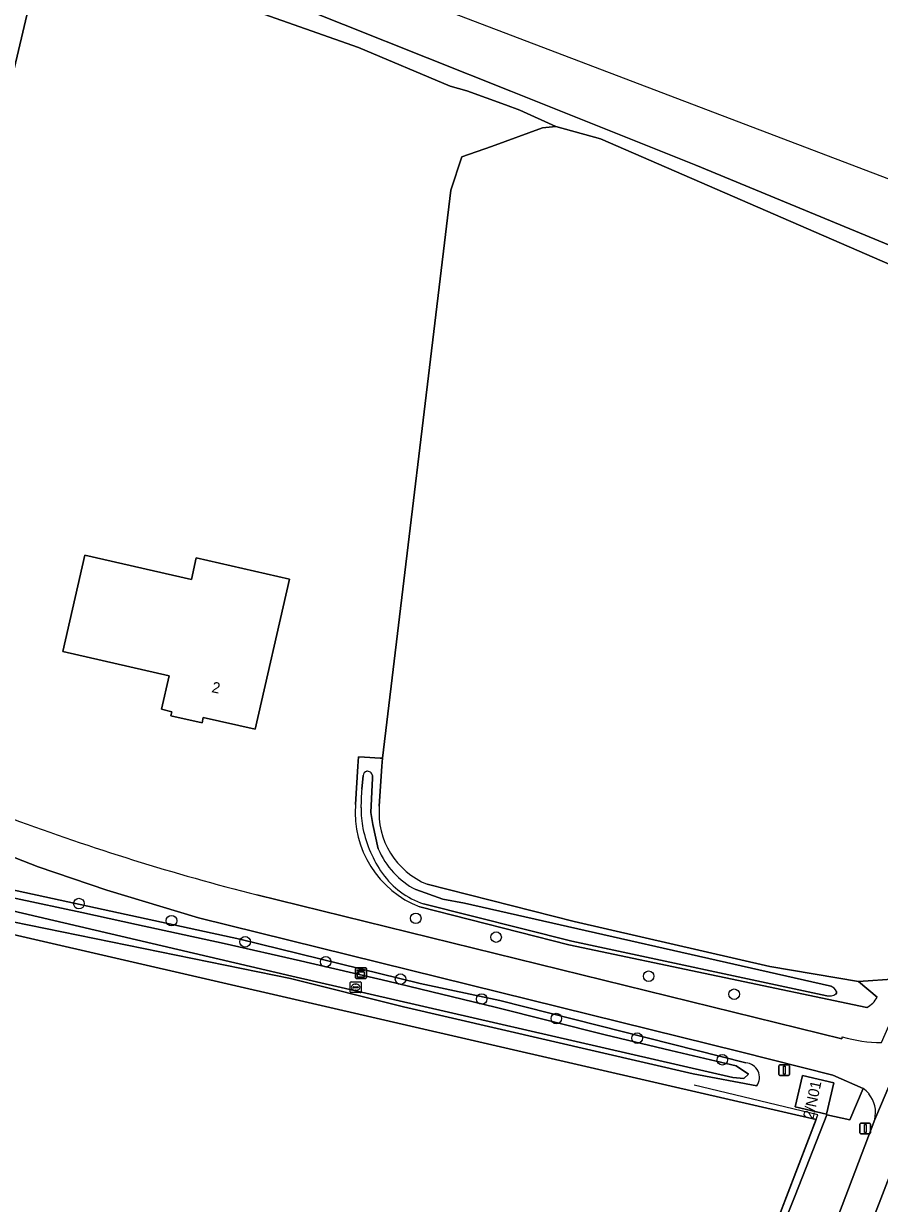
# Model space of a CAD drawing. Extents: x 162722 to 165104, y 384719 to 386284.
# Drawn here: x 164691.9 to 164771.1, y 385459.5 to 385568.7 of the extents above; entities that cross this region are included whole.
import ezdxf

# ---------------------------------------------------------------- set-up
doc = ezdxf.new("R2010")
doc.units = 0
for name, color, linetype in [('IMGEO_Boom', 7, 'Continuous'), ('IMGEO_Bouwland', 7, 'Continuous'), ('IMGEO_Erf', 7, 'Continuous'), ('IMGEO_Fietspad_gesloten', 7, 'Continuous'), ('IMGEO_Grasland_agrarisch', 7, 'Continuous'), ('IMGEO_Groenvoorziening', 7, 'Continuous'), ('IMGEO_Hek', 7, 'Continuous'), ('IMGEO_Kast', 7, 'Continuous'), ('IMGEO_Meer_plas_ven_vijver', 7, 'Continuous'), ('IMGEO_Oever', 7, 'Continuous'), ('IMGEO_Pand', 7, 'Continuous'), ('IMGEO_Pand_nummerreeks', 7, 'Continuous'), ('IMGEO_Rijbaan_lokaal_open', 7, 'Continuous'), ('IMGEO_Rioolput', 7, 'Continuous'), ('IMGEO_Verkeersbordpaal', 7, 'Continuous'), ('IMGEO_Voetpad_open', 7, 'Continuous'), ('IMGEO_Waterloop', 7, 'Continuous')]:
    doc.layers.add(name, color=color, linetype=linetype)

msp = doc.modelspace()

# ---------------------------------------------------------------- linework, layer by layer
at = {"layer": 'IMGEO_Boom'}
for centre in [(164697.05, 385487.29), (164705.61, 385485.71), (164728.21, 385485.93), (164712.43, 385483.75), (164735.64, 385484.19), (164719.88, 385481.91), (164726.8, 385480.3), (164749.75, 385480.57), (164757.66, 385478.9), (164734.3, 385478.46), (164741.21, 385476.65), (164748.69, 385474.84), (164756.57, 385472.84)]:
    msp.add_circle(centre, 0.489, dxfattribs=at)
at = {"layer": 'IMGEO_Bouwland'}
for points in [[(164791.64, 385537.21), (164785.46, 385539.91), (164779.79, 385542.95), (164774.4, 385545.43), (164745.3, 385558.08), (164741.18, 385559.22), (164739.94, 385559.08), (164735.2, 385557.36), (164732.46, 385556.39), (164731.46, 385553.32), (164725.12, 385500.74), (164725.07, 385500), (164724.83, 385496.31)], [(164729.27, 385489.08), (164742.87, 385485.62), (164760.97, 385481.48), (164769.16, 385480.09), (164772.7, 385480.32), (164775.31, 385488.24), (164776.43, 385489.82), (164793.7, 385535.59), (164791.64, 385537.21)]]:
    msp.add_lwpolyline(points, dxfattribs=at)
msp.add_arc((164731.97, 385495.71), 7.16, 175.2551, 247.8359, dxfattribs=at)
at = {"layer": 'IMGEO_Erf'}
for points in [[(164741.18, 385559.22), (164737.84, 385560.72), (164736.5, 385561.21), (164732.93, 385562.52), (164731.38, 385562.94), (164722.91, 385566.51), (164706.54, 385572.33), (164696.35, 385577.13), (164694.22, 385578.02), (164683.11, 385530.99), (164679.95, 385515.09), (164679.75, 385506.66), (164680.89, 385502.19), (164689.15, 385495.9), (164690.85, 385495.16)], [(164722.64, 385496.47), (164722.86, 385500), (164722.92, 385500.88), (164723.48, 385500.85), (164724.93, 385500.76), (164725.12, 385500.74), (164731.46, 385553.32), (164732.46, 385556.39), (164735.2, 385557.36), (164739.94, 385559.08), (164741.18, 385559.22)], [(164713.52, 385488.1), (164767.62, 385474.77), (164767.66, 385474.96)], [(164771.3, 385474.43), (164777.02, 385487.48), (164775.31, 385488.24), (164772.7, 385480.32), (164769.16, 385480.09), (164770.89, 385478.64)], [(164769.94, 385477.68), (164742.37, 385483.48), (164728.59, 385486.98)]]:
    msp.add_lwpolyline(points, dxfattribs=at)
msp.add_lwpolyline([(164713.36, 385503.42), (164708.55, 385504.52), (164708.44, 385504.01), (164705.56, 385504.67), (164705.65, 385505.04), (164704.68, 385505.27), (164705.39, 385508.37), (164695.57, 385510.61), (164697.61, 385519.54), (164707.45, 385517.29), (164707.91, 385519.28), (164716.53, 385517.32)], close=True, dxfattribs=at)
for centre, radius, start, end in [((164731.97, 385495.71), 9.36, 175.3988, 248.8181), ((164768.38, 385704.09), 222.85, 249.6431, 255.7505), ((164768.83, 385479.73), 2.33, 298.2968, 332.1216), ((164771.4, 385487.87), 13.44, 253.8507, 269.5762)]:
    msp.add_arc(centre, radius, start, end, dxfattribs=at)
at = {"layer": 'IMGEO_Fietspad_gesloten'}
for points in [[(164770.55, 385458.21), (164772.38, 385462.92), (164773.01, 385465.46), (164773.58, 385466.15), (164773.49, 385466.46), (164776.26, 385471.94), (164778.74, 385477.23), (164778.94, 385477.74), (164781.09, 385483.35), (164787.49, 385500.05), (164789.16, 385504.24)], [(164774.24, 385475.77), (164771.28, 385468.75), (164770.66, 385467.32), (164767.64, 385459.36), (164762.77, 385446.74), (164733.5, 385372.29), (164720.98, 385340.53), (164713.72, 385322.09), (164717.02, 385321.73), (164723.99, 385339.48), (164736.29, 385370.8), (164765.65, 385445.57), (164770.55, 385458.21)]]:
    msp.add_lwpolyline(points, dxfattribs=at)
at = {"layer": 'IMGEO_Grasland_agrarisch'}
for points in [[(164574.56, 385514.11), (164583.67, 385512.51), (164602.17, 385510.55), (164610.12, 385510.08), (164622.86, 385508.46), (164631.96, 385506.81), (164644.12, 385504.06), (164659.68, 385500), (164687.81, 385493.04), (164689.15, 385495.9), (164680.89, 385502.19), (164679.75, 385506.66), (164679.95, 385515.09), (164683.11, 385530.99), (164694.22, 385578.02)], [(164679.55, 385328.8), (164702.89, 385326.69), (164709.38, 385326.07), (164709.86, 385327.3), (164741.58, 385408.04), (164753.39, 385437.01), (164760.61, 385455.24), (164765.25, 385467.3), (164751.42, 385470.5), (164624.59, 385499.73)]]:
    msp.add_lwpolyline(points, dxfattribs=at)
at = {"layer": 'IMGEO_Groenvoorziening'}
for points in [[(164671.66, 385490.15), (164664.21, 385492.14), (164631.92, 385500), (164630.21, 385500.41), (164628.14, 385501.29), (164627.86, 385501.69), (164627.98, 385502.33), (164628.33, 385502.97), (164629.04, 385502.95), (164641.44, 385500), (164646.03, 385498.73), (164686.61, 385489.48), (164711.94, 385484), (164728.63, 385479.9), (164736, 385478.33), (164758.73, 385472.55)], [(164624.59, 385499.73), (164751.42, 385470.5), (164765.25, 385467.3), (164760.61, 385455.24), (164753.39, 385437.01), (164741.58, 385408.04), (164709.86, 385327.3), (164709.38, 385326.07), (164702.89, 385326.69), (164679.55, 385328.8)], [(164687.95, 385326.73), (164700.61, 385325.58), (164706.58, 385324.67), (164707.79, 385324.67), (164708.52, 385324.88), (164709.33, 385325.44), (164709.74, 385326.4), (164716.07, 385342.23), (164762.13, 385457.33), (164763.31, 385460.28), (164766.23, 385467.75), (164768.37, 385467.28), (164769.58, 385470.19), (164766.79, 385471.42), (164758.24, 385473.57), (164708.11, 385485.98), (164699.63, 385488.52), (164693.27, 385490.68), (164687.72, 385492.85)], [(164759.75, 385470.42), (164753.87, 385471.54), (164727.07, 385477.75), (164716.62, 385480.37), (164687.88, 385486.21), (164671.66, 385490.15)], [(164769.58, 385470.19), (164768.37, 385467.28), (164766.23, 385467.75), (164763.31, 385460.28), (164762.13, 385457.33), (164762.63, 385458.01)], [(164762.77, 385446.74), (164767.64, 385459.36), (164770.66, 385467.32)]]:
    msp.add_lwpolyline(points, dxfattribs=at)
msp.add_lwpolyline([(164763.98, 385471.37), (164766.87, 385470.7), (164766.19, 385467.81), (164763.3, 385468.48)], close=True, dxfattribs=at)
for centre, radius, start, end in [((164758.65, 385471.2), 1.35, 324.7843, 86.3928), ((164768.05, 385467.98), 2.69, 39.1373, 55.35), ((164768.04, 385467.97), 2.7, 346.0068, 39.2001)]:
    msp.add_arc(centre, radius, start, end, dxfattribs=at)
at = {"layer": 'IMGEO_Hek'}
msp.add_lwpolyline([(164761.07, 385456.49), (164765.39, 385467.74), (164753.96, 385470.48)], dxfattribs=at)
at = {"layer": 'IMGEO_Kast'}
for p, q in [((164722.64, 385480.43), (164722.64, 385481.27)), ((164722.64, 385481.27), (164722.64, 385480.43)), ((164722.71, 385481.36), (164723.55, 385481.36)), ((164723.55, 385481.36), (164722.71, 385481.36)), ((164723.64, 385481.28), (164723.64, 385480.44)), ((164723.64, 385480.44), (164723.64, 385481.28)), ((164723.56, 385480.36), (164722.72, 385480.36)), ((164722.72, 385480.36), (164723.56, 385480.36))]:
    msp.add_line(p, q, dxfattribs=at)
for points in [[(164722.83, 385481.15), (164723.43, 385481.15), (164723.43, 385481.06), (164722.83, 385481.06), (164722.83, 385481.15)], [(164722.83, 385480.97), (164723.43, 385480.97), (164723.43, 385480.49), (164722.83, 385480.49), (164722.83, 385480.97)]]:
    msp.add_lwpolyline(points, dxfattribs=at)
msp.add_circle((164722.91, 385480.82), 0.0377, dxfattribs=at)
for centre, start, end in [((164722.71, 385481.28), 92.4484, 184.2845), ((164722.71, 385481.28), 92.4484, 184.2845), ((164722.71, 385480.44), 182.4484, 274.2845), ((164722.71, 385480.44), 182.4484, 274.2845), ((164723.56, 385481.28), 2.4484, 94.2845), ((164723.56, 385481.28), 2.4484, 94.2845), ((164723.56, 385480.44), 272.4484, 4.2845), ((164723.56, 385480.44), 272.4484, 4.2845)]:
    msp.add_arc(centre, 0.0779, start, end, dxfattribs=at)
at = {"layer": 'IMGEO_Meer_plas_ven_vijver'}
for points in [[(164820.1, 385536.01), (164813.99, 385538.34), (164813.4, 385538.56), (164811.39, 385539.33), (164810.86, 385539.53), (164805.71, 385541.49), (164805.19, 385541.69), (164802.37, 385542.76), (164801.89, 385542.95), (164739.17, 385566.84), (164679.25, 385589.66)], [(164698.31, 385577.95), (164736.99, 385562.48), (164754.13, 385555.63), (164796.86, 385537.94), (164798.37, 385537.32), (164799.77, 385536.82), (164800.19, 385536.67), (164802.84, 385535.73), (164803.36, 385535.54), (164808.46, 385533.74), (164809.12, 385533.5), (164811.33, 385532.72), (164811.75, 385532.57), (164833.38, 385526.23)]]:
    msp.add_lwpolyline(points, dxfattribs=at)
at = {"layer": 'IMGEO_Oever'}
for points in [[(164706.54, 385572.33), (164722.91, 385566.51), (164731.38, 385562.94), (164732.93, 385562.52), (164736.5, 385561.21), (164737.84, 385560.72), (164741.18, 385559.22), (164745.3, 385558.08), (164774.4, 385545.43), (164779.79, 385542.95), (164785.46, 385539.91), (164791.64, 385537.21), (164794.61, 385536.27), (164798.77, 385534.77), (164799.77, 385536.82), (164798.37, 385537.32), (164796.86, 385537.94), (164754.13, 385555.63), (164736.99, 385562.48), (164698.31, 385577.95)], [(164686.61, 385489.48), (164646.03, 385498.73), (164641.44, 385500), (164629.04, 385502.95), (164628.33, 385502.97), (164627.98, 385502.33), (164627.86, 385501.69), (164628.14, 385501.29), (164630.21, 385500.41), (164631.92, 385500), (164664.21, 385492.14), (164671.66, 385490.15), (164687.88, 385486.21), (164716.62, 385480.37), (164727.07, 385477.75), (164753.87, 385471.54), (164759.75, 385470.42)], [(164685.14, 385489.07), (164697.31, 385486.46), (164702.37, 385485.37), (164710.47, 385483.59), (164717.55, 385481.99), (164725.63, 385480.11), (164735.56, 385477.71), (164745.74, 385475.15), (164751.79, 385473.68), (164756, 385472.71), (164757.85, 385472.27), (164758.99, 385471.51), (164758.54, 385471.11), (164757.55, 385471.21), (164716.73, 385480.56), (164630.51, 385500.75)], [(164724.83, 385496.31), (164725.07, 385500), (164725.12, 385500.74), (164724.93, 385500.76), (164723.48, 385500.85), (164722.92, 385500.88), (164722.86, 385500), (164722.64, 385496.47)], [(164723.22, 385497.89), (164723.33, 385499.15)], [(164724.2, 385499.14), (164724.21, 385499.02), (164724.21, 385498.89), (164724.05, 385495.73), (164724.25, 385494.61), (164724.74, 385492.36)], [(164758.73, 385472.55), (164736, 385478.33), (164728.63, 385479.9), (164711.94, 385484), (164686.61, 385489.48)], [(164728.21, 385488.59), (164730.72, 385487.71), (164732.73, 385487.33), (164766.47, 385479.69)], [(164770.89, 385478.64), (164769.16, 385480.09), (164760.97, 385481.48), (164742.87, 385485.62), (164729.27, 385489.08)], [(164728.59, 385486.98), (164742.37, 385483.48), (164769.94, 385477.68)], [(164766.22, 385478.77), (164742.64, 385483.8), (164728.93, 385487.27)], [(164766.47, 385479.69), (164766.6, 385479.65)], [(164767.14, 385479.15), (164767.14, 385479.01), (164767.08, 385478.92)]]:
    msp.add_lwpolyline(points, dxfattribs=at)
for centre, radius, start, end in [((164723.83, 385499.05), 0.508, 108.652, 168.9761), ((164723.74, 385499.08), 0.459, 7.9657, 99.273), ((164743.73, 385496.12), 20.59, 175.0737, 179.8721), ((164731.97, 385495.71), 9.36, 175.3988, 248.8181), ((164733.3, 385496.11), 10.15, 179.6335, 190.6597), ((164731.97, 385495.71), 7.16, 175.2551, 247.8359), ((164734.46, 385496.58), 11.38, 191.9279, 214.8551), ((164731.81, 385495.39), 7.7, 203.2058, 242.0803), ((164731.25, 385494.42), 7.51, 215.3182, 252.0321), ((164766.34, 385478.83), 0.855, 21.6776, 72.4172), ((164766.44, 385481.09), 2.34, 264.7438, 275.2562), ((164766.56, 385479.69), 0.925, 275.5127, 304.1323), ((164768.83, 385479.73), 2.33, 298.2968, 332.1216), ((164758.65, 385471.2), 1.35, 324.7843, 86.3928)]:
    msp.add_arc(centre, radius, start, end, dxfattribs=at)
at = {"layer": 'IMGEO_Pand'}
for points in [[(164713.36, 385503.42), (164716.53, 385517.32), (164707.91, 385519.28), (164707.45, 385517.29), (164697.61, 385519.54), (164695.57, 385510.61), (164705.39, 385508.37), (164704.68, 385505.27), (164705.65, 385505.04), (164705.56, 385504.67), (164708.44, 385504.01), (164708.55, 385504.52)], [(164766.87, 385470.7), (164763.98, 385471.37), (164763.3, 385468.48), (164766.19, 385467.81)]]:
    msp.add_lwpolyline(points, close=True, dxfattribs=at)
at = {"layer": 'IMGEO_Rijbaan_lokaal_open'}
for points in [[(164690.85, 385495.16), (164689.15, 385495.9), (164687.81, 385493.04), (164687.72, 385492.85), (164693.27, 385490.68), (164699.63, 385488.52), (164708.11, 385485.98), (164758.24, 385473.57), (164766.79, 385471.42), (164769.58, 385470.19)], [(164767.66, 385474.96), (164767.62, 385474.77), (164713.52, 385488.1)], [(164770.66, 385467.32), (164771.28, 385468.75), (164774.24, 385475.77)]]:
    msp.add_lwpolyline(points, dxfattribs=at)
for centre, radius, start, end in [((164768.38, 385704.09), 222.85, 249.6431, 255.7505), ((164771.4, 385487.87), 13.44, 253.8507, 269.5762), ((164768.05, 385467.98), 2.69, 39.1373, 55.35), ((164768.04, 385467.97), 2.7, 346.0068, 39.2001)]:
    msp.add_arc(centre, radius, start, end, dxfattribs=at)
at = {"layer": 'IMGEO_Rioolput'}
for p, q in [((164722.15, 385479.12), (164722.15, 385479.98)), ((164722.22, 385480.05), (164723.07, 385480.05)), ((164722.41, 385479.54), (164722.41, 385479.56)), ((164722.45, 385479.59), (164722.85, 385479.59)), ((164722.84, 385479.51), (164722.45, 385479.51)), ((164722.64, 385479.83), (164722.66, 385479.83)), ((164722.89, 385479.56), (164722.89, 385479.54)), ((164723.15, 385479.98), (164723.15, 385479.12)), ((164723.07, 385479.05), (164722.22, 385479.05)), ((164722.66, 385479.27), (164722.63, 385479.27))]:
    msp.add_line(p, q, dxfattribs=at)
for points in [[(164722.15, 385479.12), (164722.15, 385479.98)], [(164722.22, 385480.05), (164723.07, 385480.05)], [(164723.15, 385479.98), (164723.15, 385479.12)], [(164723.07, 385479.05), (164722.22, 385479.05)]]:
    msp.add_lwpolyline(points, dxfattribs=at)
for centre, radius, start, end in [((164722.22, 385479.98), 0.0765, 91.552, 178.448), ((164722.22, 385479.98), 0.0765, 91.552, 178.448), ((164722.45, 385479.55), 0.0403, 85.8775, 175.7526), ((164722.44, 385479.54), 0.0366, 178.938, 274.7102), ((164722.85, 385479.55), 0.043, 264.8664, 352.4533), ((164722.85, 385479.56), 0.0386, 1.7309, 96.639), ((164723.07, 385479.98), 0.0765, 1.552, 88.448), ((164723.07, 385479.98), 0.0765, 1.552, 88.448), ((164722.22, 385479.13), 0.0765, 181.552, 268.448), ((164722.22, 385479.13), 0.0765, 181.552, 268.448), ((164723.07, 385479.13), 0.0765, 271.552, 358.448), ((164723.07, 385479.13), 0.0765, 271.552, 358.448)]:
    msp.add_arc(centre, radius, start, end, dxfattribs=at)
for centre, major_axis, ratio, start_param, end_param in [((164722.63, 385479.55), (-0.387, 0.002), 0.722429, 4.712389, 7.853982), ((164722.66, 385479.55), (-0.39, 0.002), 0.717154, 1.570796, 4.712389)]:
    msp.add_ellipse(centre, major_axis=major_axis, ratio=ratio, start_param=start_param, end_param=end_param, dxfattribs=at)
at = {"layer": 'IMGEO_Verkeersbordpaal'}
for p, q in [((164761.8, 385471.48), (164761.8, 385472.28)), ((164761.8, 385472.28), (164761.8, 385471.48)), ((164761.9, 385472.38), (164762.69, 385472.38)), ((164762.69, 385472.38), (164761.9, 385472.38)), ((164762.79, 385472.28), (164762.79, 385471.48)), ((164762.79, 385471.48), (164762.79, 385472.28)), ((164762.69, 385471.38), (164761.9, 385471.38)), ((164761.9, 385471.38), (164762.69, 385471.38)), ((164769.29, 385466.08), (164769.29, 385466.87)), ((164769.29, 385466.87), (164769.29, 385466.08)), ((164769.39, 385466.97), (164770.18, 385466.97)), ((164770.18, 385466.97), (164769.39, 385466.97)), ((164770.28, 385466.87), (164770.28, 385466.08)), ((164770.28, 385466.08), (164770.28, 385466.87)), ((164770.18, 385465.98), (164769.39, 385465.98)), ((164769.39, 385465.98), (164770.18, 385465.98))]:
    msp.add_line(p, q, dxfattribs=at)
for points in [[(164762.22, 385472.25), (164762.37, 385472.25), (164762.37, 385471.5), (164762.22, 385471.5), (164762.22, 385472.25)], [(164769.71, 385466.85), (164769.86, 385466.85), (164769.86, 385466.1), (164769.71, 385466.1), (164769.71, 385466.85)]]:
    msp.add_lwpolyline(points, dxfattribs=at)
for centre, start, end in [((164761.9, 385472.28), 90, 180), ((164761.9, 385472.28), 90, 180), ((164762.69, 385472.28), 0, 90), ((164762.69, 385472.28), 360, 90), ((164761.9, 385471.48), 180, 270), ((164761.9, 385471.48), 180, 270), ((164762.69, 385471.48), 270, 0), ((164762.69, 385471.48), 270, 0), ((164769.39, 385466.87), 90, 180), ((164769.39, 385466.87), 90, 180), ((164770.18, 385466.87), 0, 90), ((164770.18, 385466.87), 360, 90), ((164769.39, 385466.08), 180, 270), ((164769.39, 385466.08), 180, 270), ((164770.18, 385466.08), 270, 0), ((164770.18, 385466.08), 270, 0)]:
    msp.add_arc(centre, 0.1, start, end, dxfattribs=at)
at = {"layer": 'IMGEO_Voetpad_open'}
msp.add_lwpolyline([(164773.87, 385462.34), (164772.38, 385462.92), (164770.55, 385458.21), (164771.99, 385457.63)], close=True, dxfattribs=at)
at = {"layer": 'IMGEO_Waterloop'}
for points in [[(164630.51, 385500.75), (164716.73, 385480.56), (164757.55, 385471.21), (164758.54, 385471.11), (164758.99, 385471.51), (164757.85, 385472.27), (164756, 385472.71), (164751.79, 385473.68), (164745.74, 385475.15), (164735.56, 385477.71), (164725.63, 385480.11), (164717.55, 385481.99), (164710.47, 385483.59), (164702.37, 385485.37), (164697.31, 385486.46), (164685.14, 385489.07)], [(164723.33, 385499.15), (164723.22, 385497.89)], [(164724.74, 385492.36), (164724.25, 385494.61), (164724.05, 385495.73), (164724.21, 385498.89), (164724.21, 385499.02), (164724.2, 385499.14)], [(164732.73, 385487.33), (164730.72, 385487.71), (164728.21, 385488.59)], [(164728.93, 385487.27), (164742.64, 385483.8), (164766.22, 385478.77)], [(164766.6, 385479.65), (164766.47, 385479.69), (164732.73, 385487.33)], [(164767.08, 385478.92), (164767.14, 385479.01), (164767.14, 385479.15)]]:
    msp.add_lwpolyline(points, dxfattribs=at)
for centre, radius, start, end in [((164723.83, 385499.05), 0.508, 108.652, 168.9761), ((164723.74, 385499.08), 0.459, 7.9657, 99.273), ((164743.73, 385496.12), 20.59, 175.0737, 179.8721), ((164733.3, 385496.11), 10.15, 179.6335, 190.6597), ((164734.46, 385496.58), 11.38, 191.9279, 214.8551), ((164731.81, 385495.39), 7.7, 203.2058, 242.0803), ((164731.25, 385494.42), 7.51, 215.3182, 252.0321), ((164766.34, 385478.83), 0.855, 21.6776, 72.4172), ((164766.44, 385481.09), 2.34, 264.7438, 275.2562), ((164766.56, 385479.69), 0.925, 275.5127, 304.1323)]:
    msp.add_arc(centre, radius, start, end, dxfattribs=at)

# ---------------------------------------------------------------- texts
at = {"layer": 'IMGEO_Pand_nummerreeks'}
for s, rotation, p in [('2', 348.0292, (164709.27, 385506.87)), ('2/N01', 77.7995, (164764.99, 385467.29))]:
    msp.add_text(s, height=1, rotation=rotation, dxfattribs=at).set_placement(p)

doc.saveas('drawing.dxf')
